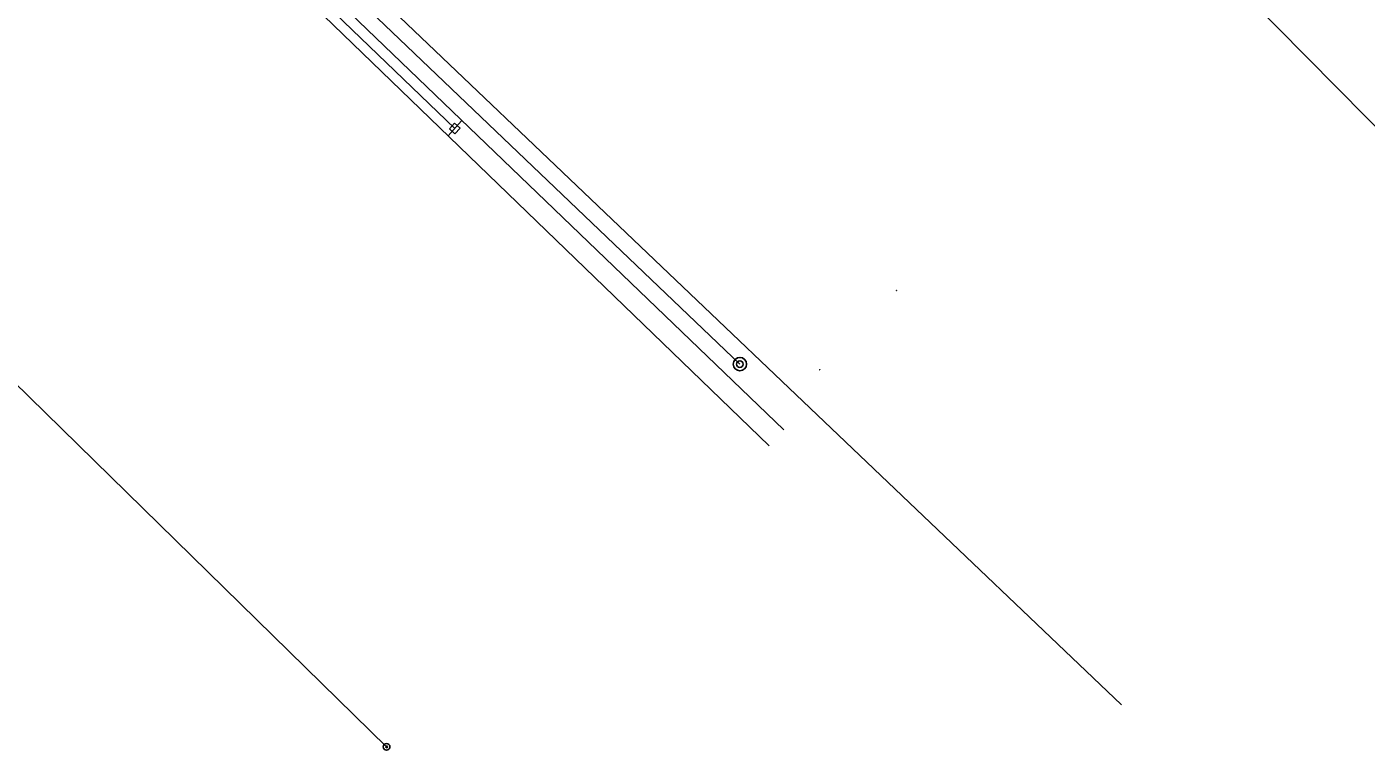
# Model space of a CAD drawing. Extents: x 2377639 to 2379738, y 729875 to 732734.
# Drawn here: x 2378522.8 to 2378926.7, y 730349.8 to 730567.8 of the extents above; entities that cross this region are included whole.
import ezdxf

# ---------------------------------------------------------------- set-up
doc = ezdxf.new("R2010")
doc.units = 0
for name, color, linetype in [('Default', 7, 'Continuous'), ('TOPO_ELEC_Cable_Overhead-Exist', 7, 'Continuous'), ('TOPO_ELEC_Power-Pole', 7, 'Continuous'), ('TOPO_GAS_Line', 7, 'Continuous'), ('TOPO_SAN_Plastic-Pipe', 7, 'Continuous'), ('TOPO_SAN_Sewer-Manhole', 7, 'Continuous'), ('TOPO_TELE_Junction-Box', 7, 'Continuous'), ('TOPO_TELE_Overhead-Line', 7, 'Continuous'), ('TOPO_TELE_Underground-FO-Cable', 7, 'Continuous'), ('TOPO_TV_Cable-Overhead', 7, 'Continuous'), ('TOPO_WTRUTIL_Line', 7, 'Continuous'), ('TOPO_WTRUTIL_Valve', 7, 'Continuous')]:
    doc.layers.add(name, color=color, linetype=linetype)

# ---------------------------------------------------------------- blocks, each defined once
blk = doc.blocks.new('MH_16')
at = {"layer": 'Default'}
for radius in [0.0254, 0.0127]:
    blk.add_circle((0, 0), radius, dxfattribs=at)
blk = doc.blocks.new('WV_6')
at = {"layer": 'Default'}
blk.add_circle((0, 0), 0.0127, dxfattribs=at)
for start, end in [(0, 180), (180, 0)]:
    blk.add_arc((0, 0), 0.00318, start, end, dxfattribs=at)
blk = doc.blocks.new('UP_1')
at = {"layer": 'Default'}
for p, q in [((-0.0145, 0.0145), (0.0145, 0.0145)), ((-0.0145, -0.0145), (-0.0145, 0.0145)), ((0, 0.0381), (0, -0.0381)), ((0.0145, 0.0145), (0.0145, -0.0145)), ((0.0145, -0.0145), (-0.0145, -0.0145))]:
    blk.add_line(p, q, dxfattribs=at)

msp = doc.modelspace()

# ---------------------------------------------------------------- linework, layer by layer
at = {"layer": 'TOPO_ELEC_Cable_Overhead-Exist'}
msp.add_line((2378651.85, 730537.16), (2378553.19, 730631.94), dxfattribs=at)
at = {"layer": 'TOPO_GAS_Line'}
msp.add_line((2378523.71, 730677.02), (2378852.87, 730363.52), dxfattribs=at)
at = {"layer": 'TOPO_SAN_Plastic-Pipe'}
msp.add_line((2378737.85, 730466.14), (2378460.89, 730730.47), dxfattribs=at)
at = {"layer": 'TOPO_TELE_Junction-Box'}
for p, q in [((2378785.08, 730488.24), (2378785.05, 730488.33)), ((2378785.08, 730488.35), (2378785.11, 730488.27)), ((2378761.93, 730464.39), (2378761.9, 730464.47)), ((2378761.92, 730464.5), (2378761.95, 730464.41))]:
    msp.add_line(p, q, dxfattribs=at)
for points in [[(2378785.08, 730488.24), (2378785.13, 730488.3), (2378785.08, 730488.35), (2378785.02, 730488.3)], [(2378761.93, 730464.39), (2378761.98, 730464.44), (2378761.92, 730464.5), (2378761.87, 730464.44)]]:
    msp.add_lwpolyline(points, close=True, dxfattribs=at)
at = {"layer": 'TOPO_TELE_Overhead-Line'}
msp.add_line((2378751.05, 730446.34), (2378268.25, 730910.16), dxfattribs=at)
at = {"layer": 'TOPO_TELE_Underground-FO-Cable'}
msp.add_line((2378884, 730583.73), (2378986.91, 730479.45), dxfattribs=at)
at = {"layer": 'TOPO_TV_Cable-Overhead'}
msp.add_line((2378746.7, 730441.54), (2378265.21, 730906.27), dxfattribs=at)
at = {"layer": 'TOPO_WTRUTIL_Line'}
msp.add_line((2378357.13, 730619.05), (2378631.32, 730350.81), dxfattribs=at)

# ---------------------------------------------------------------- block references
at = {"layer": 'TOPO_ELEC_Power-Pole', "xscale": 78.74, "yscale": 78.74000000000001, "rotation": -41.90525780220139}
msp.add_blockref('UP_1', (2378651.85, 730537.16), dxfattribs=at)
at = {"layer": 'TOPO_SAN_Sewer-Manhole', "xscale": 78.74000000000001, "yscale": 78.74000000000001}
msp.add_blockref('MH_16', (2378737.85, 730466.14), dxfattribs=at)
at = {"layer": 'TOPO_WTRUTIL_Valve', "xscale": 78.74000000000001, "yscale": 78.74000000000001}
msp.add_blockref('WV_6', (2378631.32, 730350.81), dxfattribs=at)

doc.saveas('drawing.dxf')
